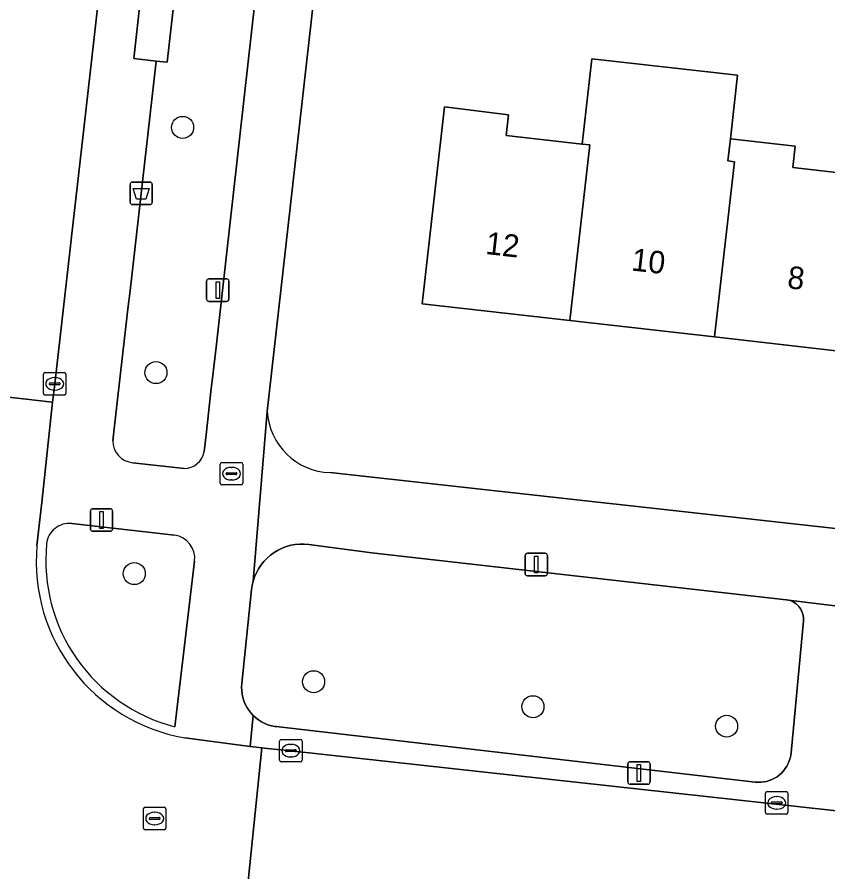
# Model space of a CAD drawing. Extents: x 162026 to 163502, y 387295 to 388169.
# Drawn here: x 162276.24 to 162312.3, y 387656.09 to 387694.1 of the extents above; entities that cross this region are included whole.
import ezdxf

# ---------------------------------------------------------------- set-up
doc = ezdxf.new("R2010")
doc.units = 0
for name, color, linetype in [('IMGEO_Afvalbak', 7, 'Continuous'), ('IMGEO_Boom', 7, 'Continuous'), ('IMGEO_Brandkraan', 7, 'Continuous'), ('IMGEO_Erf', 7, 'Continuous'), ('IMGEO_Groenvoorziening', 7, 'Continuous'), ('IMGEO_Kolk', 7, 'Continuous'), ('IMGEO_Lichtmast', 7, 'Continuous'), ('IMGEO_Pand', 7, 'Continuous'), ('IMGEO_Pand_nummerreeks', 7, 'Continuous'), ('IMGEO_Rijbaan_lokaal_gesloten', 7, 'Continuous'), ('IMGEO_Rijbaan_lokaal_open', 7, 'Continuous'), ('IMGEO_Rioolput', 7, 'Continuous'), ('IMGEO_Voetpad_gesloten', 7, 'Continuous'), ('IMGEO_Voetpad_open', 7, 'Continuous')]:
    doc.layers.add(name, color=color, linetype=linetype)

msp = doc.modelspace()

# ---------------------------------------------------------------- linework, layer by layer
at = {"layer": 'IMGEO_Afvalbak'}
for p, q in [((162281.366, 387686.76), (162282.156, 387686.76)), ((162282.156, 387686.76), (162281.366, 387686.76)), ((162281.266, 387685.86), (162281.266, 387686.66)), ((162281.266, 387686.66), (162281.266, 387685.86)), ((162282.256, 387686.66), (162282.256, 387685.86)), ((162282.256, 387685.86), (162282.256, 387686.66)), ((162282.156, 387685.76), (162281.366, 387685.76)), ((162281.366, 387685.76), (162282.156, 387685.76))]:
    msp.add_line(p, q, dxfattribs=at)
msp.add_lwpolyline([(162281.409, 387686.474), (162282.113, 387686.474), (162281.964, 387686.004), (162281.558, 387686.004), (162281.409, 387686.474)], dxfattribs=at)
for centre, start, end in [((162281.366, 387686.66), 90, 180), ((162281.366, 387686.66), 90, 180), ((162282.156, 387686.66), 0, 90), ((162282.156, 387686.66), 360, 90), ((162281.366, 387685.86), 180, 270), ((162281.366, 387685.86), 180, 270), ((162282.156, 387685.86), 270, 0), ((162282.156, 387685.86), 270, 0)]:
    msp.add_arc(centre, 0.1, start, end, dxfattribs=at)
at = {"layer": 'IMGEO_Boom'}
for centre in [(162283.602, 387689.193), (162282.42, 387678.292), (162281.455, 387669.353), (162289.431, 387664.544), (162299.182, 387663.432), (162307.797, 387662.569)]:
    msp.add_circle(centre, 0.489, dxfattribs=at)
at = {"layer": 'IMGEO_Brandkraan'}
for p, q in [((162285.279, 387673.371), (162285.279, 387674.223)), ((162285.354, 387674.297), (162286.206, 387674.297)), ((162286.28, 387674.223), (162286.28, 387673.371)), ((162285.538, 387673.791), (162285.538, 387673.803)), ((162285.581, 387673.84), (162285.979, 387673.84)), ((162285.767, 387674.077), (162285.792, 387674.077)), ((162286.022, 387673.803), (162286.022, 387673.791)), ((162285.976, 387673.754), (162285.578, 387673.754)), ((162285.79, 387673.517), (162285.765, 387673.517)), ((162286.206, 387673.297), (162285.354, 387673.297))]:
    msp.add_line(p, q, dxfattribs=at)
for points in [[(162285.279, 387673.371), (162285.279, 387674.223)], [(162285.354, 387674.297), (162286.206, 387674.297)], [(162286.28, 387674.223), (162286.28, 387673.371)], [(162286.206, 387673.297), (162285.354, 387673.297)]]:
    msp.add_lwpolyline(points, dxfattribs=at)
for centre, radius, start, end in [((162285.356, 387674.221), 0.0765, 91.552, 178.448), ((162285.356, 387674.221), 0.0765, 91.552, 178.448), ((162286.204, 387674.221), 0.0765, 1.552, 88.448), ((162286.204, 387674.221), 0.0765, 1.552, 88.448), ((162285.578, 387673.8), 0.0403, 85.8775, 175.7526), ((162285.575, 387673.79), 0.0366, 178.938, 274.7102), ((162285.979, 387673.797), 0.043, 264.8664, 352.4533), ((162285.983, 387673.802), 0.0386, 1.7309, 96.639), ((162285.356, 387673.373), 0.0765, 181.552, 268.448), ((162285.356, 387673.373), 0.0765, 181.552, 268.448), ((162286.204, 387673.373), 0.0765, 271.552, 358.448), ((162286.204, 387673.373), 0.0765, 271.552, 358.448)]:
    msp.add_arc(centre, radius, start, end, dxfattribs=at)
for centre, major_axis, ratio, start_param, end_param in [((162285.766, 387673.797), (-0.387, 0.002), 0.722429, 4.712389, 7.853982), ((162285.791, 387673.797), (-0.39, 0.002), 0.717154, 1.570796, 4.712389)]:
    msp.add_ellipse(centre, major_axis=major_axis, ratio=ratio, start_param=start_param, end_param=end_param, dxfattribs=at)
at = {"layer": 'IMGEO_Erf'}
for points in [[(162343.92, 387691.488), (162344.975, 387695.331), (162335.089, 387698.045), (162334.744, 387695.009), (162334.049, 387695.088), (162328.42, 387695.727), (162328.765, 387698.763), (162325.248, 387699.104), (162324.859, 387695.645), (162321.772, 387695.993), (162317.305, 387696.495), (162317.694, 387699.953), (162314.623, 387700.311), (162314.234, 387696.852), (162308.933, 387697.449), (162304.447, 387697.953), (162304.836, 387701.411), (162302.807, 387701.675), (162302.456, 387698.579), (162295.841, 387699.329), (162296.192, 387702.425), (162290.361, 387703.086), (162287.37, 387676.564)], [(162313.688, 387679.146), (162307.26, 387679.875), (162300.831, 387680.604), (162294.254, 387681.35), (162295.247, 387690.105), (162298.098, 387689.752), (162297.994, 387688.838), (162301.377, 387688.454), (162301.809, 387692.25), (162308.284, 387691.515), (162307.963, 387688.682), (162310.842, 387688.356), (162310.735, 387687.407), (162314.232, 387687.01)], [(162290.16, 387673.845), (162335.789, 387668.787), (162335.983, 387668.774), (162336.177, 387668.779), (162336.37, 387668.801), (162336.56, 387668.84), (162336.746, 387668.895), (162336.926, 387668.968), (162337.099, 387669.056), (162337.264, 387669.159), (162337.418, 387669.276), (162337.562, 387669.407), (162337.693, 387669.55), (162337.811, 387669.704), (162337.915, 387669.868), (162338.003, 387670.041), (162338.076, 387670.221), (162338.123, 387670.37), (162343.92, 387691.488)]]:
    msp.add_lwpolyline(points, dxfattribs=at)
msp.add_arc((162290.246, 387676.725), 2.881, 183.1944, 268.2824, dxfattribs=at)
at = {"layer": 'IMGEO_Groenvoorziening'}
for points in [[(162283.243, 387699.369), (162282.857, 387696.041), (162283.362, 387695.98), (162283.117, 387693.806), (162282.923, 387692.091), (162282.434, 387692.145), (162281.64, 387685.206), (162281.251, 387681.814), (162281.185, 387681.239), (162280.667, 387676.71), (162280.501, 387675.261)], [(162284.566, 387674.784), (162284.649, 387675.519), (162284.881, 387677.584), (162284.933, 387678.042), (162285.089, 387679.427), (162285.55, 387683.524), (162287.292, 387698.985)], [(162281.39, 387674.285), (162283.668, 387674.023)], [(162283.25, 387671.063), (162278.675, 387671.578)], [(162283.263, 387662.545), (162284.139, 387669.912)]]:
    msp.add_lwpolyline(points, dxfattribs=at)
msp.add_lwpolyline([(162310.661, 387661.378), (162311.209, 387667.245), (162311.213, 387667.323), (162311.21, 387667.4), (162311.2, 387667.478), (162311.183, 387667.554), (162311.159, 387667.628), (162311.129, 387667.7), (162311.093, 387667.768), (162311.05, 387667.834), (162311.002, 387667.895), (162310.949, 387667.951), (162310.891, 387668.003), (162310.828, 387668.049), (162310.762, 387668.09), (162310.692, 387668.124), (162310.619, 387668.152), (162310.544, 387668.174), (162310.468, 387668.188), (162310.44, 387668.192), (162292.025, 387670.273), (162289.218, 387670.647), (162289.017, 387670.665), (162288.815, 387670.664), (162288.614, 387670.646), (162288.415, 387670.61), (162288.221, 387670.556), (162288.032, 387670.485), (162287.85, 387670.397), (162287.676, 387670.294), (162287.513, 387670.175), (162287.361, 387670.042), (162287.221, 387669.897), (162287.095, 387669.739), (162286.984, 387669.571), (162286.887, 387669.393), (162286.808, 387669.208), (162286.745, 387669.016), (162286.699, 387668.819), (162286.674, 387668.644), (162286.236, 387664.463), (162286.227, 387664.307), (162286.231, 387664.151), (162286.25, 387663.996), (162286.282, 387663.844), (162286.328, 387663.695), (162286.387, 387663.55), (162286.459, 387663.411), (162286.543, 387663.28), (162286.638, 387663.156), (162286.744, 387663.042), (162286.859, 387662.937), (162286.984, 387662.843), (162287.116, 387662.76), (162287.256, 387662.69), (162287.401, 387662.632), (162287.55, 387662.588), (162287.703, 387662.557), (162287.771, 387662.548), (162309.06, 387660.081), (162309.188, 387660.072), (162309.317, 387660.074), (162309.445, 387660.088), (162309.571, 387660.113), (162309.695, 387660.149), (162309.814, 387660.196), (162309.929, 387660.253), (162310.039, 387660.321), (162310.142, 387660.398), (162310.237, 387660.484), (162310.325, 387660.579), (162310.404, 387660.68), (162310.473, 387660.789), (162310.533, 387660.903), (162310.582, 387661.022), (162310.62, 387661.145), (162310.647, 387661.27)], close=True, dxfattribs=at)
for centre, radius, start, end in [((162281.467, 387675.248), 0.966, 179.2411, 265.4172), ((162283.654, 387674.949), 0.927, 270.8422, 349.7163), ((162278.56, 387670.574), 1.01, 83.447, 173.8726), ((162283.092, 387670.022), 1.053, 353.9965, 81.3664), ((162285.153, 387669.941), 7.634, 174.4323, 255.666)]:
    msp.add_arc(centre, radius, start, end, dxfattribs=at)
at = {"layer": 'IMGEO_Kolk'}
for p, q in [((162277.414, 387677.365), (162277.414, 387678.217)), ((162277.489, 387678.291), (162278.341, 387678.291)), ((162277.902, 387678.071), (162277.927, 387678.071)), ((162278.415, 387678.217), (162278.415, 387677.365)), ((162277.673, 387677.785), (162277.673, 387677.797)), ((162278.111, 387677.748), (162277.713, 387677.748)), ((162277.716, 387677.834), (162278.114, 387677.834)), ((162278.157, 387677.797), (162278.157, 387677.785)), ((162278.341, 387677.291), (162277.489, 387677.291)), ((162277.925, 387677.511), (162277.9, 387677.511)), ((162287.915, 387661.053), (162287.915, 387661.905)), ((162287.99, 387661.979), (162288.842, 387661.979)), ((162288.403, 387661.759), (162288.428, 387661.759)), ((162288.916, 387661.905), (162288.916, 387661.053)), ((162288.174, 387661.473), (162288.174, 387661.485)), ((162288.612, 387661.436), (162288.214, 387661.436)), ((162288.217, 387661.522), (162288.615, 387661.522)), ((162288.658, 387661.485), (162288.658, 387661.473)), ((162288.842, 387660.979), (162287.99, 387660.979)), ((162288.426, 387661.199), (162288.401, 387661.199)), ((162309.524, 387658.73), (162309.524, 387659.582)), ((162309.599, 387659.656), (162310.451, 387659.656)), ((162310.012, 387659.436), (162310.037, 387659.436)), ((162310.525, 387659.582), (162310.525, 387658.73)), ((162309.783, 387659.15), (162309.783, 387659.162)), ((162310.221, 387659.113), (162309.823, 387659.113)), ((162309.826, 387659.199), (162310.224, 387659.199)), ((162310.267, 387659.162), (162310.267, 387659.15)), ((162310.451, 387658.656), (162309.599, 387658.656)), ((162310.035, 387658.876), (162310.01, 387658.876))]:
    msp.add_line(p, q, dxfattribs=at)
for points in [[(162277.414, 387677.365), (162277.414, 387678.217)], [(162277.489, 387678.291), (162278.341, 387678.291)], [(162278.415, 387678.217), (162278.415, 387677.365)], [(162278.341, 387677.291), (162277.489, 387677.291)], [(162287.915, 387661.053), (162287.915, 387661.905)], [(162287.99, 387661.979), (162288.842, 387661.979)], [(162288.916, 387661.905), (162288.916, 387661.053)], [(162288.842, 387660.979), (162287.99, 387660.979)], [(162309.524, 387658.73), (162309.524, 387659.582)], [(162309.599, 387659.656), (162310.451, 387659.656)], [(162310.525, 387659.582), (162310.525, 387658.73)], [(162310.451, 387658.656), (162309.599, 387658.656)]]:
    msp.add_lwpolyline(points, dxfattribs=at)
for centre, radius, start, end in [((162277.491, 387678.215), 0.0765, 91.552, 178.448), ((162277.491, 387678.215), 0.0765, 91.552, 178.448), ((162278.339, 387678.215), 0.0765, 1.552, 88.448), ((162278.339, 387678.215), 0.0765, 1.552, 88.448), ((162277.713, 387677.794), 0.0403, 85.8775, 175.7526), ((162277.71, 387677.784), 0.0366, 178.938, 274.7102), ((162278.114, 387677.791), 0.043, 264.8664, 352.4533), ((162278.118, 387677.796), 0.0386, 1.7309, 96.639), ((162277.491, 387677.367), 0.0765, 181.552, 268.448), ((162277.491, 387677.367), 0.0765, 181.552, 268.448), ((162278.339, 387677.367), 0.0765, 271.552, 358.448), ((162278.339, 387677.367), 0.0765, 271.552, 358.448), ((162287.992, 387661.903), 0.0765, 91.552, 178.448), ((162287.992, 387661.903), 0.0765, 91.552, 178.448), ((162288.84, 387661.903), 0.0765, 1.552, 88.448), ((162288.84, 387661.903), 0.0765, 1.552, 88.448), ((162288.214, 387661.482), 0.0403, 85.8775, 175.7526), ((162288.211, 387661.472), 0.0366, 178.938, 274.7102), ((162288.615, 387661.479), 0.043, 264.8664, 352.4533), ((162288.619, 387661.484), 0.0386, 1.7309, 96.639), ((162287.992, 387661.055), 0.0765, 181.552, 268.448), ((162287.992, 387661.055), 0.0765, 181.552, 268.448), ((162288.84, 387661.055), 0.0765, 271.552, 358.448), ((162288.84, 387661.055), 0.0765, 271.552, 358.448), ((162309.601, 387659.58), 0.0765, 91.552, 178.448), ((162309.601, 387659.58), 0.0765, 91.552, 178.448), ((162310.449, 387659.58), 0.0765, 1.552, 88.448), ((162310.449, 387659.58), 0.0765, 1.552, 88.448), ((162309.823, 387659.159), 0.0403, 85.8775, 175.7526), ((162309.82, 387659.149), 0.0366, 178.938, 274.7102), ((162310.224, 387659.156), 0.043, 264.8664, 352.4533), ((162310.228, 387659.161), 0.0386, 1.7309, 96.639), ((162309.601, 387658.732), 0.0765, 181.552, 268.448), ((162309.601, 387658.732), 0.0765, 181.552, 268.448), ((162310.449, 387658.732), 0.0765, 271.552, 358.448), ((162310.449, 387658.732), 0.0765, 271.552, 358.448)]:
    msp.add_arc(centre, radius, start, end, dxfattribs=at)
for centre, major_axis, ratio, start_param, end_param in [((162277.901, 387677.791), (-0.387, 0.002), 0.722429, 4.712389, 7.853982), ((162277.926, 387677.791), (-0.39, 0.002), 0.717154, 1.570796, 4.712389), ((162288.402, 387661.479), (-0.387, 0.002), 0.722429, 4.712389, 7.853982), ((162288.427, 387661.479), (-0.39, 0.002), 0.717154, 1.570796, 4.712389), ((162310.011, 387659.156), (-0.387, 0.002), 0.722429, 4.712389, 7.853982), ((162310.036, 387659.156), (-0.39, 0.002), 0.717154, 1.570796, 4.712389)]:
    msp.add_ellipse(centre, major_axis=major_axis, ratio=ratio, start_param=start_param, end_param=end_param, dxfattribs=at)
at = {"layer": 'IMGEO_Lichtmast'}
for p, q in [((162284.673, 387681.559), (162284.673, 387682.359)), ((162284.673, 387682.359), (162284.673, 387681.559)), ((162284.773, 387682.459), (162285.563, 387682.459)), ((162285.563, 387682.459), (162284.773, 387682.459)), ((162285.663, 387682.359), (162285.663, 387681.559)), ((162285.663, 387681.559), (162285.663, 387682.359)), ((162285.563, 387681.459), (162284.773, 387681.459)), ((162284.773, 387681.459), (162285.563, 387681.459)), ((162279.501, 387671.334), (162279.501, 387672.134)), ((162279.501, 387672.134), (162279.501, 387671.334)), ((162279.601, 387672.234), (162280.391, 387672.234)), ((162280.391, 387672.234), (162279.601, 387672.234)), ((162280.491, 387672.134), (162280.491, 387671.334)), ((162280.491, 387671.334), (162280.491, 387672.134)), ((162280.391, 387671.234), (162279.601, 387671.234)), ((162279.601, 387671.234), (162280.391, 387671.234)), ((162298.836, 387669.355), (162298.836, 387670.155)), ((162298.836, 387670.155), (162298.836, 387669.355)), ((162298.936, 387670.255), (162299.726, 387670.255)), ((162299.726, 387670.255), (162298.936, 387670.255)), ((162299.826, 387670.155), (162299.826, 387669.355)), ((162299.826, 387669.355), (162299.826, 387670.155)), ((162299.726, 387669.255), (162298.936, 387669.255)), ((162298.936, 387669.255), (162299.726, 387669.255)), ((162303.402, 387660.088), (162303.402, 387660.888)), ((162303.402, 387660.888), (162303.402, 387660.088)), ((162303.502, 387660.988), (162304.292, 387660.988)), ((162304.292, 387660.988), (162303.502, 387660.988)), ((162304.392, 387660.888), (162304.392, 387660.088)), ((162304.392, 387660.088), (162304.392, 387660.888)), ((162304.292, 387659.988), (162303.502, 387659.988)), ((162303.502, 387659.988), (162304.292, 387659.988))]:
    msp.add_line(p, q, dxfattribs=at)
for points in [[(162285.093, 387682.334), (162285.243, 387682.334), (162285.243, 387681.584), (162285.093, 387681.584), (162285.093, 387682.334)], [(162279.921, 387672.109), (162280.071, 387672.109), (162280.071, 387671.359), (162279.921, 387671.359), (162279.921, 387672.109)], [(162299.256, 387670.13), (162299.406, 387670.13), (162299.406, 387669.38), (162299.256, 387669.38), (162299.256, 387670.13)], [(162303.822, 387660.863), (162303.972, 387660.863), (162303.972, 387660.113), (162303.822, 387660.113), (162303.822, 387660.863)]]:
    msp.add_lwpolyline(points, dxfattribs=at)
for centre, start, end in [((162284.773, 387682.359), 90, 180), ((162284.773, 387682.359), 90, 180), ((162285.563, 387682.359), 0, 90), ((162285.563, 387682.359), 360, 90), ((162284.773, 387681.559), 180, 270), ((162284.773, 387681.559), 180, 270), ((162285.563, 387681.559), 270, 0), ((162285.563, 387681.559), 270, 0), ((162279.601, 387672.134), 90, 180), ((162279.601, 387672.134), 90, 180), ((162280.391, 387672.134), 0, 90), ((162280.391, 387672.134), 360, 90), ((162279.601, 387671.334), 180, 270), ((162279.601, 387671.334), 180, 270), ((162280.391, 387671.334), 270, 0), ((162280.391, 387671.334), 270, 0), ((162298.936, 387670.155), 90, 180), ((162298.936, 387670.155), 90, 180), ((162299.726, 387670.155), 0, 90), ((162299.726, 387670.155), 360, 90), ((162298.936, 387669.355), 180, 270), ((162298.936, 387669.355), 180, 270), ((162299.726, 387669.355), 270, 0), ((162299.726, 387669.355), 270, 0), ((162303.502, 387660.888), 90, 180), ((162303.502, 387660.888), 90, 180), ((162304.292, 387660.888), 0, 90), ((162304.292, 387660.888), 360, 90), ((162303.502, 387660.088), 180, 270), ((162303.502, 387660.088), 180, 270), ((162304.292, 387660.088), 270, 0), ((162304.292, 387660.088), 270, 0)]:
    msp.add_arc(centre, 0.1, start, end, dxfattribs=at)
at = {"layer": 'IMGEO_Pand'}
for points in [[(162308.144, 387687.669), (162307.852, 387687.702), (162307.963, 387688.682), (162308.284, 387691.515), (162301.809, 387692.25), (162301.377, 387688.454), (162301.717, 387688.415), (162300.831, 387680.604), (162307.26, 387679.875)], [(162301.717, 387688.415), (162301.377, 387688.454), (162297.994, 387688.838), (162298.098, 387689.752), (162295.247, 387690.105), (162294.254, 387681.35), (162300.831, 387680.604)], [(162307.26, 387679.875), (162313.688, 387679.146), (162314.576, 387686.971), (162314.232, 387687.01), (162310.735, 387687.407), (162310.842, 387688.356), (162307.963, 387688.682), (162307.852, 387687.702), (162308.144, 387687.669)]]:
    msp.add_lwpolyline(points, close=True, dxfattribs=at)
at = {"layer": 'IMGEO_Rijbaan_lokaal_gesloten'}
for points in [[(162280.695, 387751.699), (162277.051, 387719.431), (162275.389, 387704.712), (162274.879, 387700.201), (162274.531, 387697.118), (162273.679, 387689.571), (162273.587, 387688.753), (162272.502, 387679.152), (162272.326, 387677.593), (162277.825, 387676.969), (162277.888, 387677.541), (162277.915, 387677.791), (162278.598, 387683.798), (162278.673, 387684.455), (162279.219, 387689.263), (162280.396, 387699.618), (162280.554, 387700.852), (162280.829, 387703.47), (162281.027, 387705.35), (162281.03, 387705.382), (162285.406, 387744.3), (162292.493, 387807.458)], [(162277.128, 387670.6), (162277.336, 387672.516), (162277.825, 387676.969), (162272.326, 387677.593), (162272.071, 387675.332), (162271.657, 387671.371)], [(162286.398, 387654.49), (162286.476, 387655.24), (162287.131, 387661.599), (162286.615, 387661.667), (162283.702, 387662.052)]]:
    msp.add_lwpolyline(points, dxfattribs=at)
msp.add_arc((162285.05, 387669.891), 7.954, 174.8842, 260.2413, dxfattribs=at)
at = {"layer": 'IMGEO_Rijbaan_lokaal_open'}
msp.add_lwpolyline([(162383.485, 387643.693), (162377.333, 387645.362), (162373.554, 387646.387), (162368.65, 387647.717), (162363.279, 387649.174), (162358.717, 387650.411), (162355.417, 387651.306), (162344.508, 387654.154), (162340.308, 387655.242), (162338.998, 387655.522), (162337.569, 387655.811), (162336.37, 387656.035), (162335.05, 387656.263), (162334.232, 387656.399), (162333.719, 387656.484), (162288.416, 387661.479), (162287.235, 387661.585), (162287.131, 387661.599), (162286.476, 387655.24), (162286.398, 387654.49), (162287.292, 387654.392), (162329.198, 387650.058)], dxfattribs=at)
at = {"layer": 'IMGEO_Rioolput'}
for p, q in [((162281.936, 387658.962), (162282.788, 387658.962)), ((162281.861, 387658.036), (162281.861, 387658.888)), ((162282.349, 387658.742), (162282.374, 387658.742)), ((162282.862, 387658.888), (162282.862, 387658.036)), ((162282.12, 387658.456), (162282.12, 387658.468)), ((162282.558, 387658.419), (162282.16, 387658.419)), ((162282.163, 387658.505), (162282.561, 387658.505)), ((162282.372, 387658.182), (162282.347, 387658.182)), ((162282.604, 387658.468), (162282.604, 387658.456)), ((162282.788, 387657.962), (162281.936, 387657.962))]:
    msp.add_line(p, q, dxfattribs=at)
for points in [[(162281.936, 387658.962), (162282.788, 387658.962)], [(162281.861, 387658.036), (162281.861, 387658.888)], [(162282.862, 387658.888), (162282.862, 387658.036)], [(162282.788, 387657.962), (162281.936, 387657.962)]]:
    msp.add_lwpolyline(points, dxfattribs=at)
for centre, radius, start, end in [((162281.938, 387658.886), 0.0765, 91.552, 178.448), ((162281.938, 387658.886), 0.0765, 91.552, 178.448), ((162282.786, 387658.886), 0.0765, 1.552, 88.448), ((162282.786, 387658.886), 0.0765, 1.552, 88.448), ((162282.16, 387658.465), 0.0403, 85.8775, 175.7526), ((162282.157, 387658.455), 0.0366, 178.938, 274.7102), ((162282.561, 387658.462), 0.043, 264.8664, 352.4533), ((162282.565, 387658.467), 0.0386, 1.7309, 96.639), ((162281.938, 387658.038), 0.0765, 181.552, 268.448), ((162281.938, 387658.038), 0.0765, 181.552, 268.448), ((162282.786, 387658.038), 0.0765, 271.552, 358.448), ((162282.786, 387658.038), 0.0765, 271.552, 358.448)]:
    msp.add_arc(centre, radius, start, end, dxfattribs=at)
for centre, major_axis, ratio, start_param, end_param in [((162282.348, 387658.462), (-0.387, 0.002), 0.722429, 4.712389, 7.853982), ((162282.373, 387658.462), (-0.39, 0.002), 0.717154, 1.570796, 4.712389)]:
    msp.add_ellipse(centre, major_axis=major_axis, ratio=ratio, start_param=start_param, end_param=end_param, dxfattribs=at)
at = {"layer": 'IMGEO_Voetpad_gesloten'}
msp.add_lwpolyline([(162282.857, 387696.041), (162282.579, 387696.075), (162281.867, 387696.162), (162281.436, 387692.254), (162282.434, 387692.145), (162282.923, 387692.091), (162283.117, 387693.806), (162283.362, 387695.98)], close=True, dxfattribs=at)
at = {"layer": 'IMGEO_Voetpad_open'}
for points in [[(162281.03, 387705.382), (162281.027, 387705.35), (162280.829, 387703.47), (162280.554, 387700.852), (162280.396, 387699.618), (162279.219, 387689.263), (162278.673, 387684.455), (162278.598, 387683.798), (162277.915, 387677.791), (162277.888, 387677.541), (162277.825, 387676.969), (162277.336, 387672.516), (162277.128, 387670.6)], [(162283.702, 387662.052), (162286.615, 387661.667), (162286.744, 387663.042), (162286.638, 387663.156), (162286.543, 387663.28), (162286.459, 387663.411), (162286.387, 387663.55), (162286.328, 387663.695), (162286.282, 387663.844), (162286.25, 387663.996), (162286.231, 387664.151), (162286.227, 387664.307), (162286.236, 387664.463), (162286.674, 387668.644), (162286.699, 387668.819), (162286.745, 387669.016), (162287.37, 387676.564), (162290.361, 387703.086)], [(162280.501, 387675.261), (162280.667, 387676.71), (162281.185, 387681.239), (162281.251, 387681.814), (162281.64, 387685.206), (162282.434, 387692.145), (162281.436, 387692.254), (162281.867, 387696.162), (162282.579, 387696.075), (162282.857, 387696.041), (162283.243, 387699.369)], [(162287.292, 387698.985), (162285.55, 387683.524), (162285.089, 387679.427), (162284.933, 387678.042), (162284.881, 387677.584), (162284.649, 387675.519), (162284.566, 387674.784)], [(162287.37, 387676.564), (162286.745, 387669.016), (162286.808, 387669.208), (162286.887, 387669.393), (162286.984, 387669.571), (162287.095, 387669.739), (162287.221, 387669.897), (162287.361, 387670.042), (162287.513, 387670.175), (162287.676, 387670.294), (162287.85, 387670.397), (162288.032, 387670.485), (162288.221, 387670.556), (162288.415, 387670.61), (162288.614, 387670.646), (162288.815, 387670.664), (162289.017, 387670.665), (162289.218, 387670.647), (162292.025, 387670.273), (162310.44, 387668.192), (162310.468, 387668.188), (162310.544, 387668.174), (162314.678, 387667.67)], [(162283.668, 387674.023), (162281.39, 387674.285)], [(162336.344, 387664.18), (162338.076, 387670.221), (162338.003, 387670.041), (162337.915, 387669.868), (162337.811, 387669.704), (162337.693, 387669.55), (162337.562, 387669.407), (162337.418, 387669.276), (162337.264, 387669.159), (162337.099, 387669.056), (162336.926, 387668.968), (162336.746, 387668.895), (162336.56, 387668.84), (162336.37, 387668.801), (162336.177, 387668.779), (162335.983, 387668.774), (162335.789, 387668.787), (162290.16, 387673.845)], [(162278.675, 387671.578), (162283.25, 387671.063)], [(162284.139, 387669.912), (162283.263, 387662.545)], [(162314.678, 387667.67), (162310.544, 387668.174), (162310.619, 387668.152), (162310.692, 387668.124), (162310.762, 387668.09), (162310.828, 387668.049), (162310.891, 387668.003), (162310.949, 387667.951), (162311.002, 387667.895), (162311.05, 387667.834), (162311.093, 387667.768), (162311.129, 387667.7), (162311.159, 387667.628), (162311.183, 387667.554), (162311.2, 387667.478), (162311.21, 387667.4), (162311.213, 387667.323), (162311.209, 387667.245), (162310.661, 387661.378), (162310.647, 387661.27), (162310.62, 387661.145), (162310.582, 387661.022), (162310.533, 387660.903), (162310.473, 387660.789), (162310.404, 387660.68), (162310.325, 387660.579), (162310.237, 387660.484), (162310.142, 387660.398), (162310.039, 387660.321), (162309.929, 387660.253), (162309.814, 387660.196), (162309.695, 387660.149), (162309.571, 387660.113), (162309.445, 387660.088), (162309.317, 387660.074), (162309.188, 387660.072), (162309.06, 387660.081), (162287.771, 387662.548), (162287.703, 387662.557), (162287.55, 387662.588), (162287.401, 387662.632), (162287.256, 387662.69), (162287.116, 387662.76), (162286.984, 387662.843), (162286.859, 387662.937), (162286.744, 387663.042), (162286.615, 387661.667), (162287.131, 387661.599), (162287.235, 387661.585), (162288.416, 387661.479), (162333.719, 387656.484)]]:
    msp.add_lwpolyline(points, dxfattribs=at)
for centre, radius, start, end in [((162290.246, 387676.725), 2.881, 183.1944, 268.2824), ((162281.467, 387675.248), 0.966, 179.2411, 265.4172), ((162283.654, 387674.949), 0.927, 270.8422, 349.7163), ((162278.56, 387670.574), 1.01, 83.447, 173.8726), ((162283.092, 387670.022), 1.053, 353.9965, 81.3664), ((162285.05, 387669.891), 7.954, 174.8842, 260.2413), ((162285.153, 387669.941), 7.634, 174.4323, 255.666)]:
    msp.add_arc(centre, radius, start, end, dxfattribs=at)

# ---------------------------------------------------------------- texts
at = {"layer": 'IMGEO_Pand_nummerreeks'}
for s, rotation, p in [('12', 353.5306, (162297.044, 387683.569)), ('10', 353.5313, (162303.529, 387682.835)), ('8', 353.5306, (162310.465, 387682.048))]:
    msp.add_text(s, height=1, rotation=rotation, dxfattribs=at).set_placement(p)

doc.saveas('drawing.dxf')
